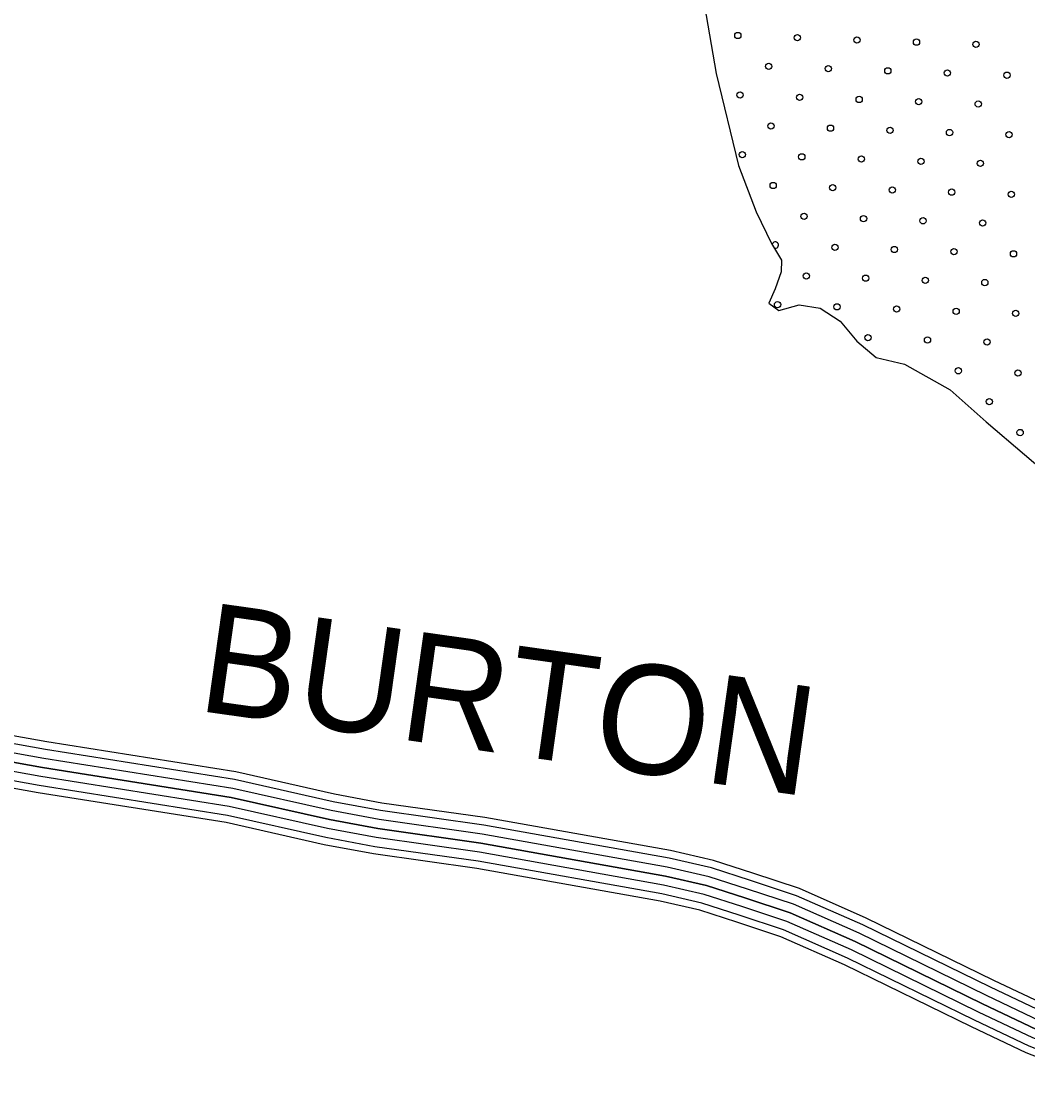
# Model space of a CAD drawing. Extents: x 1788175 to 1969470, y 584502 to 738744.
# Drawn here: x 1828504 to 1831913, y 709838 to 713422 of the extents above; entities that cross this region are included whole.
import ezdxf

# ---------------------------------------------------------------- set-up
doc = ezdxf.new("R2010")
doc.units = 0
for name, color, linetype in [('DESIGN - ROW - Right-of-Way and Easement Labels', 7, 'Continuous'), ('DESIGN - SCRATCH - User 1', 7, 'Continuous'), ('DESIGN - TRAFFIC CONTROL PERMANENT - Pavement Marking Text', 7, 'Continuous'), ('DESIGN - TRANSPORTATION - Edge of Traveled Way', 7, 'Continuous'), ('SURVEY - CONTOURS - Index with Text', 7, 'Continuous'), ('SURVEY - TRANSPORTATION - Roads Text', 7, 'Continuous')]:
    doc.layers.add(name, color=color, linetype=linetype)

msp = doc.modelspace()

# ---------------------------------------------------------------- linework, layer by layer
at = {"layer": 'DESIGN - SCRATCH - User 1'}
msp.add_lwpolyline([(1830817.5, 713474.3), (1830857.9, 713245.4), (1830933.1, 712933.9), (1830992.7, 712776.8), (1831045.1, 712669.9), (1831078.2, 712613.3), (1831077.6, 712573.3), (1831056.6, 712515.5), (1831035.9, 712467.7), (1831069.5, 712443.2), (1831137.9, 712462.2), (1831209.7, 712451.1), (1831277.1, 712406.1), (1831334.1, 712339.2), (1831399.3, 712284.1), (1831495, 712260.7), (1831649.7, 712174.3), (1831772.1, 712066.3), (1832030.8, 711844.2)], dxfattribs=at)
at = {"layer": 'DESIGN - TRAFFIC CONTROL PERMANENT - Pavement Marking Text'}
for centre in [(1830930.8, 713373.6), (1831132.4, 713366.1), (1831334, 713358.7), (1831535.6, 713351.2), (1831737.2, 713343.7), (1831035.3, 713269.1), (1831237, 713261.6), (1831438.6, 713254.1), (1831640.2, 713246.7), (1831841.8, 713239.2), (1830938.3, 713172), (1831139.9, 713164.5), (1831341.5, 713157.1), (1831543.1, 713149.6), (1831744.7, 713142.1), (1831042.8, 713067.5), (1831244.4, 713060), (1831446, 713052.5), (1831647.6, 713045.1), (1831849.3, 713037.6), (1830945.7, 712970.4), (1831147.3, 712962.9), (1831349, 712955.5), (1831550.6, 712948), (1831752.2, 712940.5), (1831050.3, 712865.8), (1831251.9, 712858.4), (1831453.5, 712850.9), (1831655.1, 712843.4), (1831856.7, 712836), (1831154.8, 712761.3), (1831356.4, 712753.8), (1831558, 712746.4), (1831759.6, 712738.9), (1831259.4, 712656.8), (1831461, 712649.3), (1831662.6, 712641.8), (1831864.2, 712634.4), (1831162.3, 712559.7), (1831363.9, 712552.2), (1831565.5, 712544.8), (1831767.1, 712537.3), (1831065.2, 712462.6), (1831266.8, 712455.2), (1831468.4, 712447.7), (1831670, 712440.2), (1831871.7, 712432.8), (1831371.4, 712350.6), (1831573, 712343.2), (1831774.6, 712335.7), (1831677.5, 712238.6), (1831879.1, 712231.1), (1831782, 712134.1), (1831886.6, 712029.5)]:
    msp.add_circle(centre, 10.6, dxfattribs=at)
msp.add_arc((1831057.7, 712664.2), 10.6, 250.2435, 170.4875, dxfattribs=at)
at = {"layer": 'DESIGN - TRANSPORTATION - Edge of Traveled Way'}
msp.add_lwpolyline([(1830817.5, 713474.3), (1830857.9, 713245.4), (1830933.1, 712933.9), (1830992.7, 712776.8), (1831045.1, 712669.9), (1831078.2, 712613.3), (1831077.6, 712573.3), (1831056.6, 712515.5), (1831035.9, 712467.7), (1831069.5, 712443.2), (1831137.9, 712462.2), (1831209.7, 712451.1), (1831277.1, 712406.1), (1831334.1, 712339.2), (1831399.3, 712284.1), (1831495, 712260.7), (1831649.7, 712174.3), (1831772.1, 712066.3), (1832030.8, 711844.2)], dxfattribs=at)
at = {"layer": 'SURVEY - CONTOURS - Index with Text'}
for points in [[(1832225, 710004.7), (1832066.7, 710054.3), (1831976.9, 710089.5), (1831797.4, 710174.8), (1831365.3, 710385.9), (1831139.1, 710485.8), (1830981.6, 710537.5), (1830848.3, 710580.7), (1830702.9, 710614.1), (1830074.5, 710726.2), (1829725.3, 710775.3), (1829565.2, 710805.1), (1829231.1, 710880.4), (1828590.3, 710982.2), (1827798.8, 711124)], [(1832217.3, 709980.2), (1832058.1, 710030), (1831966.7, 710065.9), (1831786.2, 710151.6), (1831354.4, 710362.6), (1831129.9, 710461.7), (1830973.6, 710513), (1830841.5, 710555.9), (1830697.7, 710588.9), (1830070.4, 710700.8), (1829721.2, 710749.9), (1829560.1, 710779.9), (1829226.2, 710855.1), (1828586, 710956.9), (1827794.3, 711098.7)], [(1832208.1, 709950.6), (1832047.8, 710000.7), (1831954.4, 710037.4), (1831772.8, 710123.7), (1831341.4, 710334.5), (1831118.8, 710432.7), (1830964, 710483.6), (1830833.2, 710526), (1830691.5, 710558.6), (1830065.5, 710670.1), (1829716.2, 710719.3), (1829553.8, 710749.6), (1829220.4, 710824.7), (1828580.8, 710926.3), (1827788.8, 711068.1)], [(1832189.6, 709891.4), (1832027.2, 709942.2), (1831929.7, 709980.5), (1831745.8, 710067.8), (1831315.2, 710278.3), (1831096.5, 710374.8), (1830944.7, 710424.6), (1830816.7, 710466.2), (1830679.1, 710497.8), (1830055.8, 710608.9), (1829706.2, 710658.1), (1829541.3, 710688.8), (1829208.7, 710763.7), (1828570.5, 710865.2), (1827777.9, 711007.1)], [(1827783.4, 711037.6), (1828575.7, 710895.8), (1829214.5, 710794.2), (1829547.6, 710719.2), (1829711.2, 710688.7), (1830060.7, 710639.5), (1830685.3, 710528.2), (1830824.9, 710496.1), (1830954.4, 710454.1), (1831107.7, 710403.8), (1831328.3, 710306.4), (1831759.3, 710095.7), (1831942.1, 710008.9), (1832037.5, 709971.5), (1832198.8, 709921)], [(1832198.8, 709921), (1832037.5, 709971.5), (1831942.1, 710008.9), (1831759.3, 710095.7), (1831328.3, 710306.4), (1831107.7, 710403.8), (1830954.4, 710454.1), (1830824.9, 710496.1), (1830685.3, 710528.2), (1830060.7, 710639.5), (1829711.2, 710688.7), (1829547.6, 710719.2), (1829214.5, 710794.2), (1828575.7, 710895.8), (1827783.4, 711037.6)], [(1832180.3, 709861.9), (1832016.9, 709913), (1831917.4, 709952), (1831732.4, 710039.9), (1831302.2, 710250.2), (1831085.4, 710345.8), (1830935.1, 710395.2), (1830808.4, 710436.2), (1830672.9, 710467.4), (1830050.9, 710578.3), (1829701.2, 710627.5), (1829535.1, 710658.4), (1829202.8, 710733.3), (1828565.3, 710834.6), (1827772.5, 710976.6)], [(1832173, 709838.3), (1832008.7, 709889.6), (1831907.6, 709929.3), (1831721.7, 710017.6), (1831291.7, 710227.7), (1831076.6, 710322.7), (1830927.5, 710371.7), (1830801.8, 710412.4), (1830668, 710443.2), (1830047, 710553.9), (1829697.2, 710603.1), (1829530.1, 710634.2), (1829198.2, 710709), (1828561.2, 710810.2), (1827768.2, 710952.2)]]:
    msp.add_lwpolyline(points, dxfattribs=at)
at = {"layer": 'SURVEY - TRANSPORTATION - Roads Text'}
msp.add_lwpolyline([(1827783.4, 711037.6), (1828575.7, 710895.8), (1829214.5, 710794.2), (1829547.6, 710719.2), (1829711.2, 710688.7), (1830060.7, 710639.5), (1830685.3, 710528.2), (1830824.9, 710496.1), (1830954.4, 710454.1), (1831107.7, 710403.8), (1831328.3, 710306.4), (1831759.3, 710095.7), (1831942.1, 710008.9), (1832037.5, 709971.5), (1832198.8, 709921)], dxfattribs=at)

# ---------------------------------------------------------------- texts
at = {"layer": 'DESIGN - ROW - Right-of-Way and Easement Labels'}
msp.add_text('BURTON', height=370, rotation=351.9835, dxfattribs=at).set_placement((1829094.2, 711088.8))

doc.saveas('drawing.dxf')
